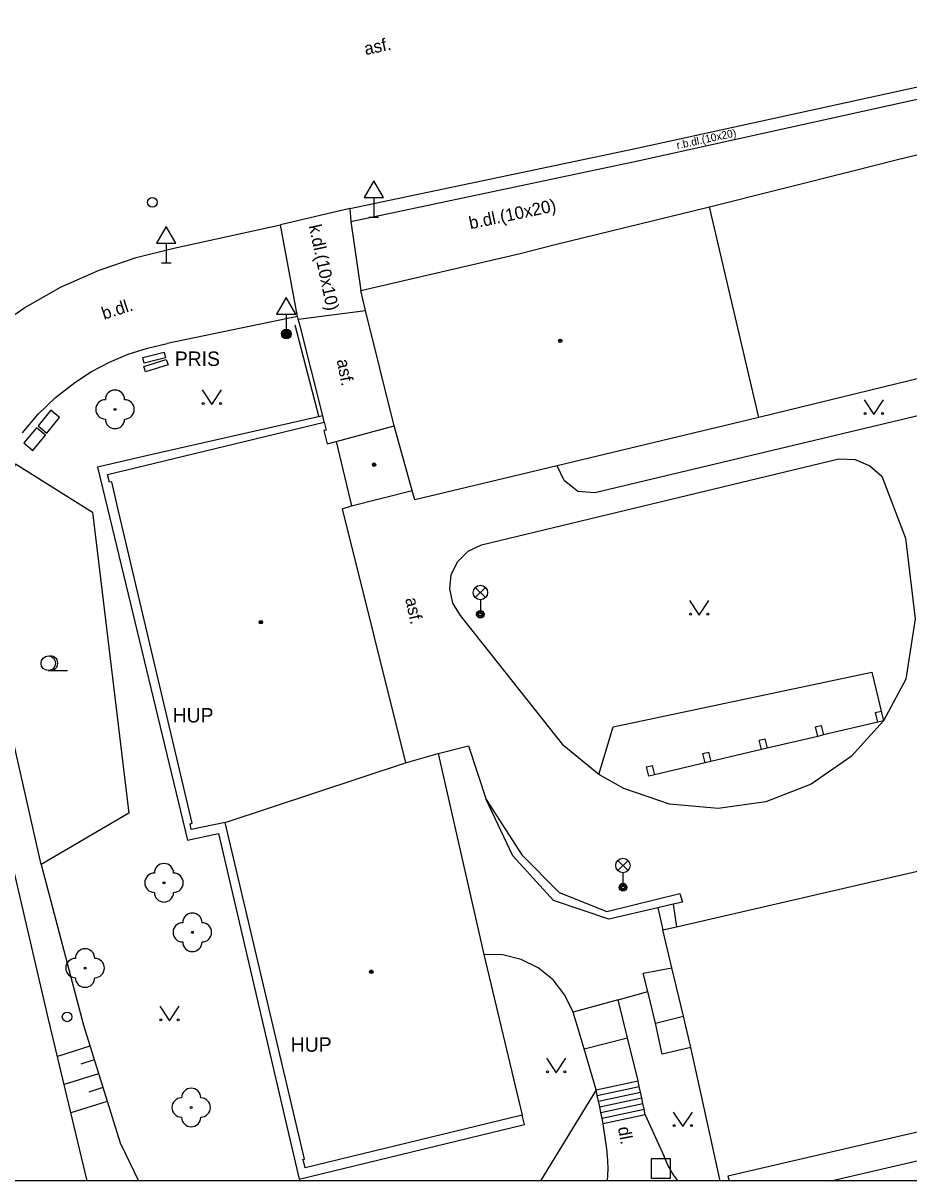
# Model space of a CAD drawing. Extents: x -600309 to -598967, y -1161267 to -1160292.
# Drawn here: x -599700.2 to -599654.3, y -1161267 to -1161207 of the extents above; entities that cross this region are included whole.
import ezdxf

# ---------------------------------------------------------------- set-up
doc = ezdxf.new("R2010")
doc.units = 0
for name, color, linetype in [('Level 10', 7, 'Continuous'), ('Level 11', 7, 'Continuous'), ('Level 14', 7, 'Continuous'), ('Level 15', 7, 'Continuous'), ('Level 21', 7, 'Continuous'), ('Level 22', 7, 'Continuous'), ('Level 24', 7, 'Continuous'), ('Level 25', 7, 'Continuous'), ('Level 26', 7, 'Continuous'), ('Level 28', 7, 'Continuous'), ('Level 33', 7, 'Continuous'), ('Level 34', 7, 'Continuous'), ('Level 36', 7, 'Continuous'), ('Level 39', 7, 'Continuous'), ('Level 40', 7, 'Continuous'), ('Level 41', 7, 'Continuous'), ('Level 5', 7, 'Continuous'), ('Level 54', 7, 'Continuous'), ('Level 9', 7, 'Continuous'), ('Vrstva 63', 7, 'Continuous')]:
    doc.layers.add(name, color=color, linetype=linetype)

msp = doc.modelspace()

# ---------------------------------------------------------------- linework, layer by layer
at = {"layer": 'Level 10'}
for points in [[(-599668.56, -1161213.53), (-599651.88, -1161209.89)], [(-599683.29, -1161216.63), (-599668.56, -1161213.53)], [(-599683.29, -1161216.63), (-599686.88, -1161217.47)], [(-599692.41, -1161218.68), (-599686.88, -1161217.47)], [(-599701.98, -1161223.04), (-599700.18, -1161221.79), (-599698.28, -1161220.71), (-599696.28, -1161219.82), (-599694.37, -1161219.17), (-599692.41, -1161218.68)]]:
    msp.add_lwpolyline(points, dxfattribs=at)
at = {"layer": 'Level 11'}
for points in [[(-599668.36, -1161214.16), (-599631.89, -1161206.11)], [(-599683.23, -1161217.3), (-599668.36, -1161214.16)], [(-599683.29, -1161216.63), (-599683.23, -1161217.3)], [(-599686, -1161222.22), (-599686.88, -1161217.47)], [(-599683.23, -1161217.3), (-599682.72, -1161220.88)], [(-599686, -1161222.22), (-599692.76, -1161223.62)], [(-599684.69, -1161227.38), (-599685.87, -1161222.71), (-599685.96, -1161222.37), (-599686, -1161222.2199)], [(-599685.96, -1161222.37), (-599682.47, -1161221.91)], [(-599644.11, -1161223.08), (-599644.21, -1161223.84), (-599644.46, -1161224.57), (-599644.84, -1161225.24), (-599670.58, -1161231.37), (-599671.4699, -1161231.29), (-599672.17, -1161230.73), (-599672.54, -1161229.96)], [(-599700.26, -1161228.26), (-599699.45, -1161227.29), (-599698.54, -1161226.42), (-599697.55, -1161225.64), (-599696.67, -1161225.07), (-599695.74, -1161224.59), (-599694.78, -1161224.18), (-599693.78, -1161223.86), (-599692.76, -1161223.62)], [(-599684.69, -1161227.38), (-599688.58, -1161228.26)], [(-599684.61, -1161227.71), (-599684.69, -1161227.38)], [(-599688.58, -1161228.26), (-599693.538, -1161229.388), (-599696.36, -1161230.03)], [(-599696.36, -1161230.03), (-599695.7209, -1161232.688), (-599691.71, -1161249.37)], [(-599670.38, -1161245.9699), (-599672.2, -1161244.48), (-599677.55, -1161237.73), (-599677.95, -1161237.08), (-599678.11, -1161236.35), (-599678.03, -1161235.6), (-599677.69, -1161234.92), (-599677.1599, -1161234.39), (-599676.4699, -1161234.07), (-599657.94, -1161229.6), (-599657.1, -1161229.64), (-599656.33, -1161229.96), (-599655.71, -1161230.51), (-599654.48, -1161233.7199), (-599653.98, -1161237.89), (-599654.46, -1161241.02), (-599655.62, -1161243.18)], [(-599696.91, -1161267.0314), (-599698.9, -1161258.65), (-599703.18, -1161240.37)], [(-599670.38, -1161245.9699), (-599669.64, -1161243.49), (-599656.23, -1161240.67), (-599655.62, -1161243.18)], [(-599655.62, -1161243.18), (-599657.3, -1161245.04), (-599659.37, -1161246.4699), (-599661.7199, -1161247.38), (-599664.2, -1161247.73), (-599666.71, -1161247.5), (-599669.09, -1161246.7), (-599670.38, -1161245.9699)], [(-599691.71, -1161249.37), (-599690.09, -1161249.03)], [(-599690.09, -1161249.03), (-599685.9099, -1161266.94)], [(-599671.7199, -1161258.29), (-599672.14, -1161257.4), (-599672.75, -1161256.62), (-599673.52, -1161255.99), (-599674.4, -1161255.55), (-599675.36, -1161255.32), (-599676.35, -1161255.3)], [(-599667.44, -1161258.85), (-599667.84, -1161257.22), (-599668.08, -1161256.26), (-599666.59, -1161255.99)], [(-599669.38, -1161257.65), (-599667.84, -1161257.22)], [(-599671.15, -1161260.18), (-599671.7199, -1161258.29)], [(-599667.44, -1161258.85), (-599666, -1161258.5)], [(-599665.61, -1161260.12), (-599667.09, -1161260.4699), (-599667.44, -1161258.85)], [(-599670.52, -1161262.31), (-599671.15, -1161260.18)], [(-599670.52, -1161262.31), (-599668.35, -1161261.85)], [(-599668.29, -1161262.14), (-599668.35, -1161261.85)], [(-599670.46, -1161262.6), (-599670.52, -1161262.31)], [(-599670.46, -1161262.6), (-599668.29, -1161262.14)], [(-599670.39, -1161262.9), (-599668.2199, -1161262.44)], [(-599668.2199, -1161262.44), (-599668.29, -1161262.14)], [(-599668.1599, -1161262.73), (-599668.2199, -1161262.44)], [(-599670.39, -1161262.9), (-599670.46, -1161262.6)], [(-599670.33, -1161263.19), (-599670.39, -1161262.9)], [(-599670.33, -1161263.19), (-599668.1599, -1161262.73)], [(-599670.27, -1161263.48), (-599668.1, -1161263.02)], [(-599668.1, -1161263.02), (-599668.1599, -1161262.73)], [(-599668.04, -1161263.32), (-599668.1, -1161263.02)], [(-599685.9099, -1161266.94), (-599674.24, -1161264.11), (-599674.36, -1161263.62)], [(-599670.27, -1161263.48), (-599670.33, -1161263.19)], [(-599670.21, -1161263.78), (-599670.27, -1161263.48)], [(-599670.21, -1161263.78), (-599668.04, -1161263.32)], [(-599667.98, -1161263.61), (-599670.15, -1161264.07)], [(-599667.98, -1161263.61), (-599668.04, -1161263.32)], [(-599667.98, -1161263.61), (-599666.99, -1161265.77)], [(-599670.15, -1161264.07), (-599670.21, -1161263.78)], [(-599669.9323, -1161267.0314), (-599669.9, -1161266.42), (-599669.9193, -1161265.9827), (-599669.9726, -1161265.3661), (-599670.15, -1161264.07)], [(-599666.2638, -1161267.0314), (-599666.3471, -1161266.935), (-599666.5105, -1161266.7237), (-599666.654, -1161266.4969), (-599666.79, -1161266.26), (-599666.99, -1161265.77)]]:
    msp.add_lwpolyline(points, dxfattribs=at)
at = {"layer": 'Level 14'}
msp.add_line((-599670.52, -1161262.31), (-599673.3989, -1161267.0314), dxfattribs=at)
msp.add_lwpolyline([(-599699.28, -1161250.64), (-599697.1, -1161258.96), (-599695.19, -1161265.06), (-599694.2454, -1161267.0314)], dxfattribs=at)
at = {"layer": 'Level 15'}
for points in [[(-599696.76, -1161260.05), (-599698.44, -1161260.58)], [(-599696.54, -1161260.76), (-599697.23, -1161260.98)], [(-599696.31, -1161261.48), (-599698.1, -1161262.04)], [(-599696.09, -1161262.2), (-599696.82, -1161262.43)], [(-599695.86, -1161262.91), (-599697.75, -1161263.5)]]:
    msp.add_lwpolyline(points, dxfattribs=at)
at = {"layer": 'Level 21'}
for points in [[(-599694.74, -1161247.97), (-599699.28, -1161250.64), (-599702.42, -1161236.85), (-599700.62, -1161229.86), (-599696.63, -1161232.37)], [(-599696.63, -1161232.37), (-599694.74, -1161247.97)]]:
    msp.add_lwpolyline(points, dxfattribs=at)
at = {"layer": 'Level 22'}
for centre in [(-599695.46, -1161227.04), (-599692.92, -1161251.58), (-599691.45, -1161254.15), (-599697.01, -1161256), (-599691.51, -1161263.23)]:
    msp.add_circle(centre, 0.05, dxfattribs=at)
for centre, start, end in [((-599695.46, -1161226.54), 0, 180), ((-599695.96, -1161227.04), 90, 270), ((-599694.96, -1161227.04), 270, 90), ((-599695.46, -1161227.54), 180, 0), ((-599693.42, -1161251.58), 90, 270), ((-599692.92, -1161251.08), 0, 180), ((-599692.42, -1161251.58), 270, 90), ((-599692.92, -1161252.08), 180, 0), ((-599691.45, -1161253.65), 0, 180), ((-599691.95, -1161254.15), 90, 270), ((-599690.95, -1161254.15), 270, 90), ((-599691.45, -1161254.65), 180, 0), ((-599697.01, -1161255.5), 0, 180), ((-599697.51, -1161256), 90, 270), ((-599696.51, -1161256), 270, 90), ((-599697.01, -1161256.5), 180, 0), ((-599691.51, -1161262.73), 0, 180), ((-599692.01, -1161263.23), 90, 270), ((-599691.01, -1161263.23), 270, 90), ((-599691.51, -1161263.73), 180, 0)]:
    msp.add_arc(centre, 0.5, start, end, dxfattribs=at)
at = {"layer": 'Level 24'}
for points in [[(-599694.02, -1161224.36), (-599692.9099, -1161224.08)], [(-599692.9099, -1161224.08), (-599692.84, -1161224.37)], [(-599693.95, -1161224.65), (-599694.02, -1161224.36)], [(-599693.9699, -1161224.81), (-599692.8, -1161224.45)], [(-599692.84, -1161224.37), (-599693.95, -1161224.65)], [(-599692.8, -1161224.45), (-599692.71, -1161224.74)], [(-599693.88, -1161225.1), (-599693.9699, -1161224.81)], [(-599692.71, -1161224.74), (-599693.88, -1161225.1)], [(-599698.79, -1161227.09), (-599699.45, -1161227.89), (-599698.99, -1161228.27), (-599698.33, -1161227.4699), (-599698.79, -1161227.09)], [(-599699.52, -1161227.99), (-599700.18, -1161228.78), (-599699.7199, -1161229.17), (-599699.06, -1161228.38), (-599699.52, -1161227.99)]]:
    msp.add_lwpolyline(points, dxfattribs=at)
at = {"layer": 'Level 25'}
for radius in [0.25, 0.2, 0.15, 0.1, 0.05]:
    msp.add_circle((-599686.58, -1161223.13), radius, dxfattribs=at)
at = {"layer": 'Level 26'}
msp.add_lwpolyline([(-599667.66, -1161266.89), (-599666.66, -1161266.89), (-599666.66, -1161265.89), (-599667.66, -1161265.89)], close=True, dxfattribs=at)
at = {"layer": 'Level 28'}
for centre in [(-599693.52, -1161216.31), (-599697.94, -1161258.53)]:
    msp.add_circle(centre, 0.25, dxfattribs=at)
at = {"layer": 'Level 33'}
for p, q in [((-599676.785, -1161236.7999), (-599676.255, -1161236.2699)), ((-599676.785, -1161236.2699), (-599676.255, -1161236.7999)), ((-599676.52, -1161236.9099), (-599676.52, -1161237.6599)), ((-599669.395, -1161250.95), (-599668.865, -1161250.42)), ((-599669.395, -1161250.42), (-599668.865, -1161250.95)), ((-599669.13, -1161251.06), (-599669.13, -1161251.81))]:
    msp.add_line(p, q, dxfattribs=at)
for centre, radius in [((-599676.52, -1161236.5349), 0.375), ((-599676.52, -1161237.6599), 0.2), ((-599676.52, -1161237.6599), 0.1445), ((-599676.52, -1161237.6599), 0.0876), ((-599669.13, -1161250.685), 0.375), ((-599669.13, -1161251.81), 0.2), ((-599669.13, -1161251.81), 0.1445), ((-599669.13, -1161251.81), 0.0876)]:
    msp.add_circle(centre, radius, dxfattribs=at)
at = {"layer": 'Level 34'}
for p, q in [((-599682.05, -1161216.052), (-599682.05, -1161217.07)), ((-599682.3, -1161217.07), (-599681.8, -1161217.07)), ((-599692.8, -1161218.432), (-599692.8, -1161219.45)), ((-599693.05, -1161219.45), (-599692.55, -1161219.45)), ((-599686.58, -1161222.112), (-599686.58, -1161223.13))]:
    msp.add_line(p, q, dxfattribs=at)
for points in [[(-599682.55, -1161216.052), (-599681.55, -1161216.052), (-599682.05, -1161215.186)], [(-599693.3, -1161218.432), (-599692.3, -1161218.432), (-599692.8, -1161217.566)], [(-599687.08, -1161222.112), (-599686.08, -1161222.112), (-599686.58, -1161221.246)]]:
    msp.add_lwpolyline(points, close=True, dxfattribs=at)
at = {"layer": 'Level 36'}
msp.add_line((-599698.92, -1161240.575), (-599697.92, -1161240.575), dxfattribs=at)
for points in [[(-599690.94, -1161226.03), (-599690.44, -1161226.78), (-599689.94, -1161226.03)], [(-599656.62, -1161226.55), (-599656.12, -1161227.3), (-599655.62, -1161226.55)], [(-599665.68, -1161236.95), (-599665.18, -1161237.7), (-599664.68, -1161236.95)], [(-599693.14, -1161257.98), (-599692.64, -1161258.73), (-599692.14, -1161257.98)], [(-599673.09, -1161260.68), (-599672.59, -1161261.43), (-599672.09, -1161260.68)], [(-599666.52, -1161263.4699), (-599666.02, -1161264.2199), (-599665.52, -1161263.4699)]]:
    msp.add_lwpolyline(points, dxfattribs=at)
for centre, radius in [((-599690.8902, -1161226.7298), 0.05), ((-599689.9908, -1161226.7298), 0.05), ((-599656.5702, -1161227.2498), 0.05), ((-599655.6708, -1161227.2498), 0.05), ((-599665.6302, -1161237.6498), 0.05), ((-599664.7308, -1161237.6498), 0.05), ((-599698.92, -1161240.1996), 0.375), ((-599693.0902, -1161258.6798), 0.05), ((-599692.1908, -1161258.6798), 0.05), ((-599673.0402, -1161261.3798), 0.05), ((-599672.1408, -1161261.3798), 0.05), ((-599666.4702, -1161264.1697), 0.05), ((-599665.5708, -1161264.1697), 0.05)]:
    msp.add_circle(centre, radius, dxfattribs=at)
msp.add_arc((-599698.795, -1161240.1996), 0.375, 260.405931, 99.594069, dxfattribs=at)
at = {"layer": 'Level 39'}
for centre, radius in [((-599672.38, -1161223.49), 0.09), ((-599672.38, -1161223.49), 0.0398), ((-599682.03, -1161229.9099), 0.09), ((-599682.03, -1161229.9099), 0.0398), ((-599687.9, -1161238.07), 0.09), ((-599687.9, -1161238.07), 0.0398), ((-599682.17, -1161256.19), 0.09), ((-599682.17, -1161256.19), 0.0398)]:
    msp.add_circle(centre, radius, dxfattribs=at)
at = {"layer": 'Level 5'}
msp.add_line((-599663.69, -1161266.79), (-599663.6314, -1161267.0314), dxfattribs=at)
for points in [[(-599654.97, -1161214.1), (-599646.67, -1161212.1)], [(-599657.21, -1161214.67), (-599654.97, -1161214.1)], [(-599664.64, -1161216.54), (-599657.21, -1161214.67)], [(-599674.46, -1161218.96), (-599672.64, -1161218.5), (-599664.64, -1161216.54)], [(-599662.08, -1161227.46), (-599664.64, -1161216.54)], [(-599682.72, -1161220.88), (-599674.46, -1161218.96)], [(-599680.99, -1161227.89), (-599682.47, -1161221.91), (-599682.72, -1161220.88)], [(-599644.11, -1161223.08), (-599662.08, -1161227.46)], [(-599695.85, -1161230.4099), (-599693.9051, -1161229.9428), (-599684.61, -1161227.71)], [(-599684.61, -1161227.71), (-599684.52, -1161228.11)], [(-599662.08, -1161227.46), (-599672.54, -1161229.96)], [(-599684.52, -1161228.11), (-599684.64, -1161228.14)], [(-599684.64, -1161228.14), (-599684.4699, -1161228.82)], [(-599684, -1161228.71), (-599680.99, -1161227.89)], [(-599680.06, -1161231.24), (-599680.99, -1161227.89)], [(-599684.4699, -1161228.82), (-599684, -1161228.71)], [(-599684, -1161228.71), (-599683.2, -1161232.04)], [(-599672.54, -1161229.96), (-599679.9099, -1161231.73)], [(-599695.75, -1161230.82), (-599695.85, -1161230.4099)], [(-599695.63, -1161230.79), (-599695.75, -1161230.82)], [(-599691.46, -1161248.49), (-599695.3241, -1161232.0888), (-599695.63, -1161230.79)], [(-599683.2, -1161232.04), (-599680.06, -1161231.24)], [(-599679.9099, -1161231.73), (-599680.06, -1161231.24)], [(-599683.69, -1161232.19), (-599683.2, -1161232.04)], [(-599683.69, -1161232.19), (-599680.4099, -1161245.37)], [(-599680.4099, -1161245.37), (-599678.71, -1161244.88)], [(-599678.71, -1161244.88), (-599676.35, -1161255.3)], [(-599689.75, -1161248.45), (-599680.4099, -1161245.37)], [(-599691.57, -1161248.53), (-599691.46, -1161248.49)], [(-599691.51, -1161248.82), (-599691.57, -1161248.53)], [(-599689.75, -1161248.45), (-599691.51, -1161248.82)], [(-599685.64, -1161265.9), (-599689.75, -1161248.45)], [(-599666.35, -1161253.86), (-599653.49, -1161250.9)], [(-599667.06, -1161254.02), (-599666.35, -1161253.86)], [(-599666.59, -1161255.99), (-599667.06, -1161254.02)], [(-599676.35, -1161255.3), (-599674.36, -1161263.62)], [(-599666, -1161258.5), (-599666.59, -1161255.99)], [(-599665.61, -1161260.12), (-599666, -1161258.5)], [(-599664.0951, -1161267.0314), (-599665.28, -1161261.61), (-599665.61, -1161260.12)], [(-599658.3606, -1161267.0314), (-599637.21, -1161262.12), (-599634.26, -1161261.43)], [(-599643.31, -1161262.06), (-599663.69, -1161266.79)], [(-599674.36, -1161263.62), (-599685.61, -1161266.35)], [(-599685.7199, -1161265.92), (-599685.64, -1161265.9)], [(-599685.61, -1161266.35), (-599685.68, -1161266.06), (-599685.7199, -1161265.92)]]:
    msp.add_lwpolyline(points, dxfattribs=at)
at = {"layer": 'Level 54'}
for points in [[(-599656.04, -1161242.76), (-599655.74, -1161242.69)], [(-599655.74, -1161242.69), (-599655.62, -1161243.18)], [(-599655.92, -1161243.25), (-599658.74, -1161243.92)], [(-599655.92, -1161243.25), (-599656.04, -1161242.76)], [(-599655.62, -1161243.18), (-599655.92, -1161243.25)], [(-599659.15, -1161243.5), (-599658.86, -1161243.43)], [(-599659.03, -1161243.99), (-599659.15, -1161243.5)], [(-599658.74, -1161243.92), (-599659.03, -1161243.99)], [(-599658.86, -1161243.43), (-599658.74, -1161243.92)], [(-599678.71, -1161244.88), (-599677.14, -1161244.49)], [(-599677.14, -1161244.49), (-599676.2199, -1161247.26)], [(-599662.07, -1161244.19), (-599661.78, -1161244.12)], [(-599661.95, -1161244.68), (-599662.07, -1161244.19)], [(-599661.78, -1161244.12), (-599661.6599, -1161244.61)], [(-599659.03, -1161243.99), (-599661.6599, -1161244.61)], [(-599664.99, -1161244.88), (-599664.69, -1161244.81)], [(-599664.87, -1161245.37), (-599664.99, -1161244.88)], [(-599664.69, -1161244.81), (-599664.58, -1161245.3)], [(-599661.95, -1161244.68), (-599664.58, -1161245.3)], [(-599661.6599, -1161244.61), (-599661.95, -1161244.68)], [(-599667.9099, -1161245.57), (-599667.61, -1161245.5)], [(-599667.79, -1161246.06), (-599667.9099, -1161245.57)], [(-599667.61, -1161245.5), (-599667.5, -1161245.99)], [(-599664.87, -1161245.37), (-599667.5, -1161245.99)], [(-599664.58, -1161245.3), (-599664.87, -1161245.37)], [(-599667.5, -1161245.99), (-599667.79, -1161246.06)], [(-599674.84, -1161250.19), (-599676.2199, -1161247.26)], [(-599676.2199, -1161247.26), (-599674.38, -1161250.14)], [(-599672.73, -1161252.5), (-599674.84, -1161250.19)], [(-599674.38, -1161250.14), (-599672.43, -1161252.09)], [(-599672.43, -1161252.09), (-599669.9699, -1161253.07)], [(-599669.9699, -1161253.07), (-599666.19, -1161252.13)], [(-599666.19, -1161252.13), (-599666.04, -1161252.58)], [(-599669.87, -1161253.46), (-599672.73, -1161252.5)], [(-599667.32, -1161252.88), (-599669.87, -1161253.46)], [(-599666.53, -1161252.69), (-599667.32, -1161252.88)], [(-599667.32, -1161252.88), (-599667.06, -1161254.02)], [(-599666.04, -1161252.58), (-599666.53, -1161252.69)], [(-599666.53, -1161252.69), (-599666.35, -1161253.86)], [(-599669.38, -1161257.65), (-599671.7199, -1161258.29)], [(-599668.9, -1161259.61), (-599669.38, -1161257.65)], [(-599671.15, -1161260.18), (-599668.9, -1161259.61)], [(-599668.35, -1161261.85), (-599668.9, -1161259.61)]]:
    msp.add_lwpolyline(points, dxfattribs=at)
at = {"layer": 'Level 9'}
msp.add_lwpolyline([(-599686.14, -1161222.6599), (-599684.9099, -1161227.38)], dxfattribs=at)
at = {"layer": 'Vrstva 63'}
msp.add_lwpolyline([(-600308.541, -1160292.3474), (-598967.1085, -1160292.3474), (-598967.1085, -1161267.0314), (-600308.541, -1161267.0314)], close=True, dxfattribs=at)

# ---------------------------------------------------------------- texts
at = {"layer": 'Level 40'}
for s, height, rotation, p in [('asf.', 0.65, 12, (-599682.47, -1161208.68)), ('r.b.dl.(10x20)', 0.4, 12.221633, (-599666.31, -1161213.55)), ('b.dl.(10x20)', 0.65, 11.925356, (-599677.04, -1161217.71)), ('k.dl.(10x10)', 0.65, 282.091239, (-599685.42, -1161217.53)), ('b.dl.', 0.65, 18, (-599696.03, -1161222.4)), ('asf.', 0.65, 280.72, (-599683.9699, -1161224.49)), ('asf.', 0.65, 282.345008, (-599680.42, -1161236.86)), ('dl.', 0.65, 280.77, (-599669.4, -1161264.28))]:
    msp.add_text(s, height=height, rotation=rotation, dxfattribs=at).set_placement(p)
at = {"layer": 'Level 41'}
for s, p in [('PRIS', (-599692.36, -1161224.79)), ('HUP', (-599692.4699, -1161243.27)), ('HUP', (-599686.35, -1161260.34))]:
    msp.add_text(s, height=0.75, dxfattribs=at).set_placement(p)

doc.saveas('drawing.dxf')
